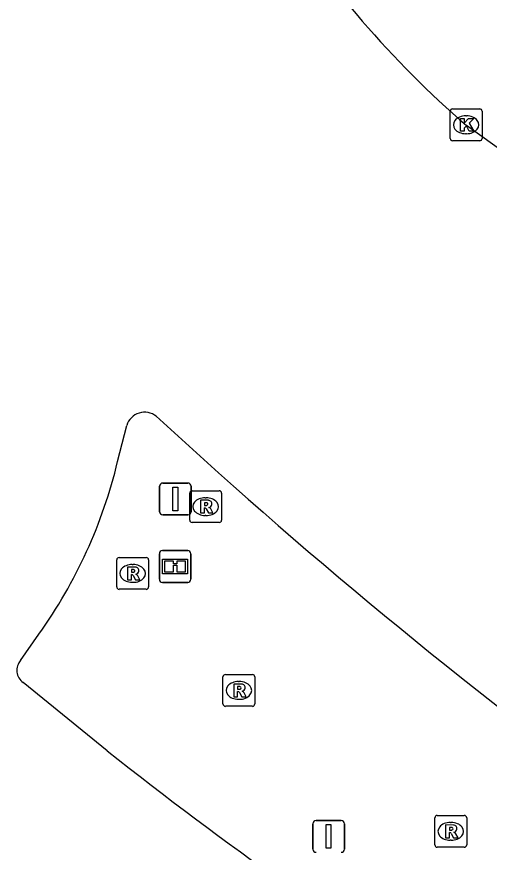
# Model space of a CAD drawing. Extents: x 157692 to 159670, y 381454 to 383289.
# Drawn here: x 157868.43 to 157883.27, y 382253.57 to 382279.84 of the extents above; entities that cross this region are included whole.
import ezdxf

# ---------------------------------------------------------------- set-up
doc = ezdxf.new("R2010")
doc.units = 0
for name, color, linetype in [('IMGEO_Informatiebord', 7, 'Continuous'), ('IMGEO_Kolk', 7, 'Continuous'), ('IMGEO_Portaal', 7, 'Continuous'), ('IMGEO_Rijbaan_regionaal_gesloten', 7, 'Continuous'), ('IMGEO_Rioolput', 7, 'Continuous'), ('IMGEO_Verkeersbordpaal', 7, 'Continuous')]:
    doc.layers.add(name, color=color, linetype=linetype)

msp = doc.modelspace()

# ---------------------------------------------------------------- linework, layer by layer
at = {"layer": 'IMGEO_Informatiebord'}
for p, q in [((157872.908, 382262.154), (157872.908, 382262.954)), ((157872.908, 382262.954), (157872.908, 382262.154)), ((157873.008, 382263.054), (157873.798, 382263.054)), ((157873.798, 382263.054), (157873.008, 382263.054)), ((157873.898, 382262.954), (157873.898, 382262.154)), ((157873.898, 382262.154), (157873.898, 382262.954)), ((157873.798, 382262.054), (157873.008, 382262.054)), ((157873.008, 382262.054), (157873.798, 382262.054))]:
    msp.add_line(p, q, dxfattribs=at)
for points in [[(157873.009, 382262.786), (157873.797, 382262.786), (157873.797, 382262.322), (157873.009, 382262.322), (157873.009, 382262.786)], [(157873.074, 382262.721), (157873.074, 382262.387), (157873.349, 382262.387), (157873.35, 382262.6), (157873.454, 382262.601), (157873.455, 382262.387), (157873.732, 382262.387), (157873.732, 382262.721), (157873.456, 382262.721), (157873.456, 382262.641), (157873.35, 382262.641), (157873.35, 382262.721), (157873.074, 382262.721)]]:
    msp.add_lwpolyline(points, dxfattribs=at)
for centre, start, end in [((157873.008, 382262.954), 90, 180), ((157873.008, 382262.954), 90, 180), ((157873.798, 382262.954), 0, 90), ((157873.798, 382262.954), 360, 90), ((157873.008, 382262.154), 180, 270), ((157873.008, 382262.154), 180, 270), ((157873.798, 382262.154), 270, 0), ((157873.798, 382262.154), 270, 0)]:
    msp.add_arc(centre, 0.1, start, end, dxfattribs=at)
at = {"layer": 'IMGEO_Kolk'}
for p, q in [((157882.119, 382276.944), (157882.971, 382276.944)), ((157882.044, 382276.018), (157882.044, 382276.87)), ((157882.532, 382276.724), (157882.557, 382276.724)), ((157883.045, 382276.87), (157883.045, 382276.018)), ((157882.555, 382276.164), (157882.53, 382276.164)), ((157882.971, 382275.944), (157882.119, 382275.944))]:
    msp.add_line(p, q, dxfattribs=at)
for points in [[(157882.119, 382276.944), (157882.971, 382276.944)], [(157882.044, 382276.018), (157882.044, 382276.87)], [(157882.365, 382276.644), (157882.488, 382276.644), (157882.488, 382276.493), (157882.618, 382276.644), (157882.782, 382276.644), (157882.636, 382276.493), (157882.789, 382276.244), (157882.637, 382276.244), (157882.552, 382276.408), (157882.488, 382276.341), (157882.488, 382276.244), (157882.365, 382276.244), (157882.365, 382276.644)], [(157883.045, 382276.87), (157883.045, 382276.018)], [(157882.971, 382275.944), (157882.119, 382275.944)]]:
    msp.add_lwpolyline(points, dxfattribs=at)
for centre, start, end in [((157882.121, 382276.868), 91.552, 178.448), ((157882.121, 382276.868), 91.552, 178.448), ((157882.969, 382276.868), 1.552, 88.448), ((157882.969, 382276.868), 1.552, 88.448), ((157882.121, 382276.02), 181.552, 268.448), ((157882.121, 382276.02), 181.552, 268.448), ((157882.969, 382276.02), 271.552, 358.448), ((157882.969, 382276.02), 271.552, 358.448)]:
    msp.add_arc(centre, 0.0765, start, end, dxfattribs=at)
for centre, major_axis, ratio, start_param, end_param in [((157882.531, 382276.444), (-0.387, 0.002), 0.722429, 4.712389, 7.853982), ((157882.556, 382276.444), (-0.39, 0.002), 0.717154, 1.570796, 4.712389)]:
    msp.add_ellipse(centre, major_axis=major_axis, ratio=ratio, start_param=start_param, end_param=end_param, dxfattribs=at)
at = {"layer": 'IMGEO_Portaal'}
for p, q in [((157872.915, 382264.278), (157872.915, 382265.078)), ((157872.915, 382265.078), (157872.915, 382264.278)), ((157873.015, 382265.178), (157873.805, 382265.178)), ((157873.805, 382265.178), (157873.015, 382265.178)), ((157873.905, 382265.078), (157873.905, 382264.278)), ((157873.905, 382264.278), (157873.905, 382265.078)), ((157873.805, 382264.178), (157873.015, 382264.178)), ((157873.015, 382264.178), (157873.805, 382264.178))]:
    msp.add_line(p, q, dxfattribs=at)
msp.add_lwpolyline([(157873.335, 382265.053), (157873.485, 382265.053), (157873.485, 382264.303), (157873.335, 382264.303), (157873.335, 382265.053)], dxfattribs=at)
for centre, start, end in [((157873.015, 382265.078), 90, 180), ((157873.015, 382265.078), 90, 180), ((157873.805, 382265.078), 0, 90), ((157873.805, 382265.078), 360, 90), ((157873.015, 382264.278), 180, 270), ((157873.015, 382264.278), 180, 270), ((157873.805, 382264.278), 270, 0), ((157873.805, 382264.278), 270, 0)]:
    msp.add_arc(centre, 0.1, start, end, dxfattribs=at)
at = {"layer": 'IMGEO_Rijbaan_regionaal_gesloten'}
for points in [[(157898.921, 382264.984), (157888.636, 382272.046), (157882.557, 382276.421)], [(157872.811, 382267.277), (157873.381, 382266.762)], [(157871.598, 382265.859), (157871.884, 382266.992)], [(157868.551, 382259.601), (157869.127, 382260.432)], [(157871.267, 382256.756), (157868.631, 382258.91)]]:
    msp.add_lwpolyline(points, dxfattribs=at)
for centre, radius, start, end in [((157903.529, 382300.606), 32.012, 212.4413, 229.0701), ((157872.446, 382266.814), 0.59, 51.751, 162.4284), ((157987.405, 382391.015), 168.642, 227.45827, 234.25024), ((157856.444, 382269.483), 15.581, 324.4878, 346.5511), ((157868.884, 382259.289), 0.456, 136.9099, 236.2981), ((157955.924, 382363.987), 136.621, 231.70949, 237.58517)]:
    msp.add_arc(centre, radius, start, end, dxfattribs=at)
at = {"layer": 'IMGEO_Rioolput'}
for p, q in [((157873.862, 382264.012), (157873.862, 382264.864)), ((157873.937, 382264.938), (157874.789, 382264.938)), ((157874.863, 382264.864), (157874.863, 382264.012)), ((157874.35, 382264.718), (157874.375, 382264.718)), ((157874.373, 382264.158), (157874.348, 382264.158)), ((157874.789, 382263.938), (157873.937, 382263.938)), ((157871.569, 382261.911), (157871.569, 382262.763)), ((157871.644, 382262.837), (157872.496, 382262.837)), ((157872.57, 382262.763), (157872.57, 382261.911)), ((157872.057, 382262.617), (157872.082, 382262.617)), ((157872.08, 382262.057), (157872.055, 382262.057)), ((157872.496, 382261.837), (157871.644, 382261.837)), ((157874.906, 382258.232), (157874.906, 382259.084)), ((157874.981, 382259.158), (157875.833, 382259.158)), ((157875.907, 382259.084), (157875.907, 382258.232)), ((157875.394, 382258.938), (157875.419, 382258.938)), ((157875.417, 382258.378), (157875.392, 382258.378)), ((157875.833, 382258.158), (157874.981, 382258.158)), ((157881.561, 382253.801), (157881.561, 382254.653)), ((157881.636, 382254.727), (157882.488, 382254.727)), ((157882.562, 382254.653), (157882.562, 382253.801)), ((157882.049, 382254.507), (157882.074, 382254.507)), ((157882.072, 382253.947), (157882.047, 382253.947)), ((157882.488, 382253.727), (157881.636, 382253.727))]:
    msp.add_line(p, q, dxfattribs=at)
for points in [[(157873.862, 382264.012), (157873.862, 382264.864)], [(157873.937, 382264.938), (157874.789, 382264.938)], [(157874.863, 382264.864), (157874.863, 382264.012)], [(157874.451, 382264.636), (157874.199, 382264.638), (157874.199, 382264.238)], [(157874.377, 382264.557), (157874.323, 382264.557), (157874.323, 382264.476)], [(157874.199, 382264.238), (157874.323, 382264.238), (157874.323, 382264.4), (157874.334, 382264.4)], [(157874.323, 382264.476), (157874.375, 382264.476)], [(157874.381, 382264.371), (157874.452, 382264.238), (157874.592, 382264.238), (157874.527, 382264.364)], [(157874.789, 382263.938), (157873.937, 382263.938)], [(157871.569, 382261.911), (157871.569, 382262.763)], [(157871.644, 382262.837), (157872.496, 382262.837)], [(157872.57, 382262.763), (157872.57, 382261.911)], [(157872.158, 382262.535), (157871.906, 382262.537), (157871.906, 382262.137)], [(157872.084, 382262.456), (157872.03, 382262.456), (157872.03, 382262.375)], [(157871.906, 382262.137), (157872.03, 382262.137), (157872.03, 382262.299), (157872.041, 382262.299)], [(157872.03, 382262.375), (157872.082, 382262.375)], [(157872.088, 382262.27), (157872.159, 382262.137), (157872.299, 382262.137), (157872.234, 382262.263)], [(157872.496, 382261.837), (157871.644, 382261.837)], [(157874.906, 382258.232), (157874.906, 382259.084)], [(157874.981, 382259.158), (157875.833, 382259.158)], [(157875.907, 382259.084), (157875.907, 382258.232)], [(157875.495, 382258.856), (157875.243, 382258.858), (157875.243, 382258.458)], [(157875.421, 382258.777), (157875.367, 382258.777), (157875.367, 382258.696)], [(157875.243, 382258.458), (157875.367, 382258.458), (157875.367, 382258.62), (157875.378, 382258.62)], [(157875.367, 382258.696), (157875.419, 382258.696)], [(157875.425, 382258.591), (157875.496, 382258.458), (157875.636, 382258.458), (157875.571, 382258.584)], [(157875.833, 382258.158), (157874.981, 382258.158)], [(157881.561, 382253.801), (157881.561, 382254.653)], [(157881.636, 382254.727), (157882.488, 382254.727)], [(157882.562, 382254.653), (157882.562, 382253.801)], [(157882.15, 382254.425), (157881.898, 382254.427), (157881.898, 382254.027)], [(157882.076, 382254.346), (157882.022, 382254.346), (157882.022, 382254.265)], [(157881.898, 382254.027), (157882.022, 382254.027), (157882.022, 382254.189), (157882.033, 382254.189)], [(157882.022, 382254.265), (157882.074, 382254.265)], [(157882.08, 382254.16), (157882.151, 382254.027), (157882.291, 382254.027), (157882.226, 382254.153)], [(157882.488, 382253.727), (157881.636, 382253.727)]]:
    msp.add_lwpolyline(points, dxfattribs=at)
for centre, radius, start, end in [((157873.939, 382264.862), 0.0765, 91.552, 178.448), ((157873.939, 382264.862), 0.0765, 91.552, 178.448), ((157874.787, 382264.862), 0.0765, 1.552, 88.448), ((157874.787, 382264.862), 0.0765, 1.552, 88.448), ((157874.383, 382264.461), 0.0964, 77.0061, 93.1865), ((157874.397, 382264.518), 0.0378, 276.6634, 79.6772), ((157874.45, 382264.526), 0.109, 350.3612, 89.416), ((157874.333, 382264.347), 0.0533, 26.0293, 88.6989), ((157874.359, 382264.665), 0.19, 274.7715, 282.9687), ((157874.448, 382264.526), 0.112, 277.5842, 350.9817), ((157874.432, 382264.311), 0.108, 29.5134, 73.7905), ((157873.939, 382264.014), 0.0765, 181.552, 268.448), ((157873.939, 382264.014), 0.0765, 181.552, 268.448), ((157874.787, 382264.014), 0.0765, 271.552, 358.448), ((157874.787, 382264.014), 0.0765, 271.552, 358.448), ((157871.646, 382262.761), 0.0765, 91.552, 178.448), ((157871.646, 382262.761), 0.0765, 91.552, 178.448), ((157872.494, 382262.761), 0.0765, 1.552, 88.448), ((157872.494, 382262.761), 0.0765, 1.552, 88.448), ((157872.09, 382262.36), 0.0964, 77.0061, 93.1865), ((157872.104, 382262.417), 0.0378, 276.6634, 79.6772), ((157872.157, 382262.425), 0.109, 350.3612, 89.416), ((157872.04, 382262.246), 0.0533, 26.0293, 88.6989), ((157872.066, 382262.564), 0.19, 274.7715, 282.9687), ((157872.155, 382262.425), 0.112, 277.5842, 350.9817), ((157872.139, 382262.21), 0.108, 29.5134, 73.7905), ((157871.646, 382261.913), 0.0765, 181.552, 268.448), ((157871.646, 382261.913), 0.0765, 181.552, 268.448), ((157872.494, 382261.913), 0.0765, 271.552, 358.448), ((157872.494, 382261.913), 0.0765, 271.552, 358.448), ((157874.983, 382259.082), 0.0765, 91.552, 178.448), ((157874.983, 382259.082), 0.0765, 91.552, 178.448), ((157875.831, 382259.082), 0.0765, 1.552, 88.448), ((157875.831, 382259.082), 0.0765, 1.552, 88.448), ((157875.427, 382258.681), 0.0964, 77.0061, 93.1865), ((157875.441, 382258.738), 0.0378, 276.6634, 79.6772), ((157875.494, 382258.746), 0.109, 350.3612, 89.416), ((157875.377, 382258.567), 0.0533, 26.0293, 88.6989), ((157875.403, 382258.885), 0.19, 274.7715, 282.9687), ((157875.492, 382258.746), 0.112, 277.5842, 350.9817), ((157875.476, 382258.531), 0.108, 29.5134, 73.7905), ((157874.983, 382258.234), 0.0765, 181.552, 268.448), ((157874.983, 382258.234), 0.0765, 181.552, 268.448), ((157875.831, 382258.234), 0.0765, 271.552, 358.448), ((157875.831, 382258.234), 0.0765, 271.552, 358.448), ((157881.638, 382254.651), 0.0765, 91.552, 178.448), ((157881.638, 382254.651), 0.0765, 91.552, 178.448), ((157882.486, 382254.651), 0.0765, 1.552, 88.448), ((157882.486, 382254.651), 0.0765, 1.552, 88.448), ((157882.082, 382254.25), 0.0964, 77.0061, 93.1865), ((157882.096, 382254.307), 0.0378, 276.6634, 79.6772), ((157882.149, 382254.315), 0.109, 350.3612, 89.416), ((157882.147, 382254.315), 0.112, 277.5842, 350.9817), ((157882.032, 382254.136), 0.0533, 26.0293, 88.6989), ((157882.058, 382254.454), 0.19, 274.7715, 282.9687), ((157882.131, 382254.1), 0.108, 29.5134, 73.7905), ((157881.638, 382253.803), 0.0765, 181.552, 268.448), ((157881.638, 382253.803), 0.0765, 181.552, 268.448), ((157882.486, 382253.803), 0.0765, 271.552, 358.448), ((157882.486, 382253.803), 0.0765, 271.552, 358.448)]:
    msp.add_arc(centre, radius, start, end, dxfattribs=at)
for centre, major_axis, ratio, start_param, end_param in [((157874.349, 382264.438), (-0.387, 0.002), 0.722429, 4.712389, 7.853982), ((157874.374, 382264.438), (-0.39, 0.002), 0.717154, 1.570796, 4.712389), ((157872.056, 382262.337), (-0.387, 0.002), 0.722429, 4.712389, 7.853982), ((157872.081, 382262.337), (-0.39, 0.002), 0.717154, 1.570796, 4.712389), ((157875.393, 382258.658), (-0.387, 0.002), 0.722429, 4.712389, 7.853982), ((157875.418, 382258.658), (-0.39, 0.002), 0.717154, 1.570796, 4.712389), ((157882.048, 382254.227), (-0.387, 0.002), 0.722429, 4.712389, 7.853982), ((157882.073, 382254.227), (-0.39, 0.002), 0.717154, 1.570796, 4.712389)]:
    msp.add_ellipse(centre, major_axis=major_axis, ratio=ratio, start_param=start_param, end_param=end_param, dxfattribs=at)
at = {"layer": 'IMGEO_Verkeersbordpaal'}
for p, q in [((157877.829, 382254.568), (157878.619, 382254.568)), ((157878.619, 382254.568), (157877.829, 382254.568)), ((157877.729, 382253.668), (157877.729, 382254.468)), ((157877.729, 382254.468), (157877.729, 382253.668)), ((157878.719, 382254.468), (157878.719, 382253.668)), ((157878.719, 382253.668), (157878.719, 382254.468))]:
    msp.add_line(p, q, dxfattribs=at)
msp.add_lwpolyline([(157878.149, 382254.443), (157878.299, 382254.443), (157878.299, 382253.693), (157878.149, 382253.693), (157878.149, 382254.443)], dxfattribs=at)
for centre, start, end in [((157877.829, 382254.468), 90, 180), ((157877.829, 382254.468), 90, 180), ((157878.619, 382254.468), 0, 90), ((157878.619, 382254.468), 360, 90), ((157877.829, 382253.668), 180, 270), ((157877.829, 382253.668), 180, 270), ((157878.619, 382253.668), 270, 0), ((157878.619, 382253.668), 270, 0)]:
    msp.add_arc(centre, 0.1, start, end, dxfattribs=at)

doc.saveas('drawing.dxf')
